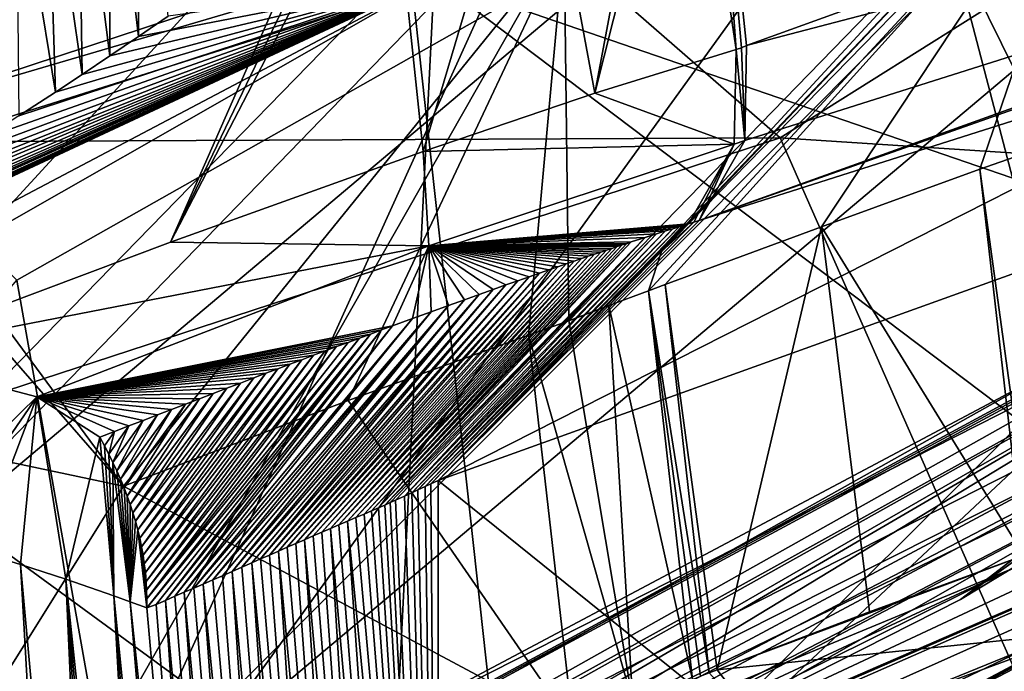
# Model space of a CAD drawing. Header units: metres. Extents: x -147 to 294, y -23 to 81.
# Tile 560 of 656: x 241.84 to 243.66, y 27.57 to 28.77. Entities that reach past the tile are written whole.
import ezdxf

# ---------------------------------------------------------------- set-up
doc = ezdxf.new("R2010")
doc.units = ezdxf.units.M
doc.layers.add('solid_AVA_153', color=7, linetype='CONTINUOUS')

msp = doc.modelspace()

# ---------------------------------------------------------------- linework, layer by layer
at = {"layer": 'solid_AVA_153'}
for points in [[(239.723022, 35.679329, 235.157227), (245.740753, 29.875259, 252.498108), (234.527771, 28.299406, 254.160568)], [(241.090836, 28.635542, 38.092659), (240.985245, 28.825167, 38), (246.003281, 33.129341, 38)], [(241.090836, 28.635542, 38.092659), (246.003281, 33.129341, 38), (246.170883, 32.999256, 38.087814)], [(241.066589, 28.463928, 38.190937), (243.513794, 30.746901, 49.227386), (245.762711, 33.059254, 49.227219)], [(241.066589, 28.463928, 38.190937), (245.762711, 33.059254, 49.227219), (246.154587, 32.747028, 38.190937)], [(243.878754, 30.472227, 38.313622), (241.090836, 28.635542, 38.092659), (246.170883, 32.999256, 38.087814)], [(241.066589, 28.463928, 38.190937), (246.154587, 32.747028, 38.190937), (241.096207, 28.410002, 38.055462)], [(241.096207, 28.410002, 38.055462), (246.154587, 32.747028, 38.190937), (246.202866, 32.708694, 38.055473)], [(241.096207, 28.410002, 38.055462), (246.202866, 32.708694, 38.055473), (241.163773, 28.289606, 38)], [(246.202866, 32.708694, 38.055473), (246.313507, 32.625748, 38), (241.163773, 28.289606, 38)], [(241.163773, 28.289606, 38), (246.313507, 32.625748, 38), (241.514343, 27.672237, 38)], [(246.313507, 32.625748, 38), (246.884964, 32.195591, 38), (241.514343, 27.672237, 38)], [(241.514343, 27.672237, 38), (246.884964, 32.195591, 38), (241.820587, 27.113968, 38.263832)], [(246.884964, 32.195591, 38), (247.382156, 31.798029, 38.263828), (241.820587, 27.113968, 38.263832)], [(241.820587, 27.113968, 38.263832), (247.382156, 31.798029, 38.263828), (244.134964, 28.288975, 38.896854)], [(243.243927, 28.550442, 259.741547), (246.943237, 30.874088, 254.425568), (240.609634, 30.84462, 253.27153)], [(243.243927, 28.550442, 259.741547), (247.903168, 28.247614, 261.222565), (246.943237, 30.874088, 254.425568)], [(238.809036, 28.530445, 258.908173), (243.243927, 28.550442, 259.741547), (240.609634, 30.84462, 253.27153)], [(241.066589, 28.463928, 38.190937), (240.824081, 28.902506, 49.227238), (243.513794, 30.746901, 49.227386)], [(240.86232, 29.046762, 50.5), (241.066345, 28.527199, 38.313622), (243.878754, 30.472227, 38.313622)], [(243.878754, 30.472227, 38.313622), (241.066345, 28.527199, 38.313622), (241.090836, 28.635542, 38.092659)], [(244.314728, 27.380024, 160.28949), (243.224991, 29.589512, 161.480835), (244.339035, 30.238003, 160.76329)], [(243.761932, 28.131912, 133.447708), (243.47821, 29.21666, 133.581375), (244.959488, 30.176748, 135.13205)], [(245.740753, 29.875259, 252.498108), (235.382919, 20.174784, 271.545105), (234.527771, 28.299406, 254.160568)], [(245.740753, 29.875259, 252.498108), (248.68512, 21.944908, 269.990875), (235.382919, 20.174784, 271.545105)], [(242.846268, 28.911953, 139.305237), (241.403122, 29.891485, 137.96199), (241.524963, 28.494741, 137.641983)], [(242.606918, 28.842827, 132.739166), (244.218964, 28.288723, 133.569763), (243.728287, 29.762606, 133.692108)], [(241.375519, 26.342194, 161.674866), (241.659241, 29.15687, 162.190811), (243.224991, 29.589512, 161.480835)], [(244.314728, 27.380024, 160.28949), (241.375519, 26.342194, 161.674866), (243.224991, 29.589512, 161.480835)], [(246.169312, 29.556808, 131.1409), (243.576202, 27.700171, 131.179474), (244.756363, 28.606318, 84.983986)], [(244.239716, 28.101093, 133.326263), (243.576202, 27.700171, 131.179474), (246.169312, 29.556808, 131.1409)], [(246.343796, 29.547344, 150.399857), (243.094955, 28.398342, 141.783401), (243.179047, 28.545807, 141.736908)], [(246.343796, 29.547344, 150.399857), (246.266205, 29.407164, 150.457748), (243.094955, 28.398342, 141.783401)], [(246.343796, 29.547344, 150.399857), (243.179047, 28.545807, 141.736908), (243.182205, 28.720739, 141.714142)], [(244.754761, 29.288797, 146.052917), (246.343796, 29.547344, 150.399857), (243.182205, 28.720739, 141.714142)], [(242.450394, 29.107384, 140.33783), (241.573914, 28.15258, 138.765121), (240.072861, 29.511663, 138.012375)], [(239.501175, 25.814024, 133.714294), (246.282028, 29.481949, 136.97963), (244.38446, 28.191442, 136.731354)], [(246.233002, 29.448666, 136.885101), (246.282028, 29.481949, 136.97963), (239.501175, 25.814024, 133.714294)], [(246.183029, 29.414576, 136.790741), (246.233002, 29.448666, 136.885101), (239.501175, 25.814024, 133.714294)], [(245.04689, 28.634991, 135.056915), (246.183029, 29.414576, 136.790741), (239.501175, 25.814024, 133.714294)], [(244.681656, 28.968378, 146.161362), (243.094955, 28.398342, 141.783401), (246.266205, 29.407164, 150.457748)], [(243.989136, 29.402195, 162.190826), (242.883713, 29.206223, 162.791946), (245.600052, 28.522102, 160.800064)], [(243.073456, 29.309822, 141.751083), (243.118347, 29.327097, 141.884827), (243.163147, 28.713287, 141.65654)], [(243.118347, 29.327097, 141.884827), (243.172714, 28.716228, 141.68483), (243.163147, 28.713287, 141.65654)], [(243.118347, 29.327097, 141.884827), (243.182205, 28.720739, 141.714142), (243.172714, 28.716228, 141.68483)], [(244.754761, 29.288797, 146.052917), (243.182205, 28.720739, 141.714142), (243.118347, 29.327097, 141.884827)], [(243.073456, 29.309822, 141.751083), (243.163147, 28.713287, 141.65654), (242.902405, 28.633051, 140.975296)], [(243.026581, 29.29213, 141.618073), (243.073456, 29.309822, 141.751083), (242.902405, 28.633051, 140.975296)], [(242.560715, 28.879351, 146.657623), (244.373734, 27.508957, 150.543747), (244.185745, 29.294222, 151.04631)], [(242.793579, 29.221939, 141.040588), (243.026581, 29.29213, 141.618073), (242.902405, 28.633051, 140.975296)], [(242.065033, 29.240156, 133.304764), (242.008133, 29.198666, 133.266281), (242.062546, 28.737427, 133.154388)], [(242.065033, 29.240156, 133.304764), (242.062546, 28.737427, 133.154388), (242.117142, 28.774891, 133.190765)], [(242.793579, 29.221939, 141.040588), (242.586914, 28.525587, 140.304276), (242.523026, 29.132311, 140.475067)], [(242.793579, 29.221939, 141.040588), (242.902405, 28.633051, 140.975296), (242.586914, 28.525587, 140.304276)], [(243.47821, 29.21666, 133.581375), (241.551041, 28.581608, 134.687408), (241.502396, 28.918427, 136.509827)], [(243.47821, 29.21666, 133.581375), (241.838348, 28.288525, 132.444534), (241.551041, 28.581608, 134.687408)], [(242.883713, 29.206223, 162.791946), (241.563477, 29.097998, 163.317566), (241.696701, 27.989141, 163.069885)], [(242.883713, 29.206223, 162.791946), (241.696701, 27.989141, 163.069885), (241.829926, 26.880371, 162.82222)], [(242.883713, 29.206223, 162.791946), (241.829926, 26.880371, 162.82222), (245.600052, 28.522102, 160.800064)], [(242.029282, 27.210983, 132.22702), (241.838348, 28.288525, 132.444534), (243.47821, 29.21666, 133.581375)], [(242.029282, 27.210983, 132.22702), (243.47821, 29.21666, 133.581375), (243.761932, 28.131912, 133.447708)], [(242.008133, 29.198666, 133.266281), (241.951202, 29.157698, 133.2285), (242.009811, 28.701677, 133.119888)], [(242.008133, 29.198666, 133.266281), (242.009811, 28.701677, 133.119888), (242.062546, 28.737427, 133.154388)], [(242.846268, 28.911953, 139.305237), (242.854797, 28.213902, 141.589569), (243.78363, 29.168812, 141.169861)], [(242.854797, 28.213902, 141.589569), (242.928604, 28.242054, 141.795731), (243.78363, 29.168812, 141.169861)], [(242.928604, 28.242054, 141.795731), (243.815475, 29.175789, 141.253113), (243.78363, 29.168812, 141.169861)], [(242.928604, 28.242054, 141.795731), (243.025223, 28.341021, 141.747406), (243.815475, 29.175789, 141.253113)], [(243.001389, 28.268894, 141.998535), (243.031937, 28.280272, 142.083725), (243.84729, 29.183033, 141.336365)], [(243.001389, 28.268894, 141.998535), (243.84729, 29.183033, 141.336365), (243.025223, 28.341021, 141.747406)], [(243.025223, 28.341021, 141.747406), (243.84729, 29.183033, 141.336365), (243.815475, 29.175789, 141.253113)], [(243.84729, 29.183033, 141.336365), (243.031937, 28.280272, 142.083725), (243.320068, 28.386547, 142.886673)], [(243.84729, 29.183033, 141.336365), (243.320068, 28.386547, 142.886673), (243.611801, 28.493042, 143.699188)], [(243.84729, 29.183033, 141.336365), (243.611801, 28.493042, 143.699188), (244.380493, 28.761539, 145.83403)], [(242.382034, 29.166763, 142.166367), (240.967194, 28.410078, 142.319626), (242.560715, 28.879351, 146.657623)], [(242.382034, 29.166763, 142.166367), (241.77478, 28.924231, 140.735733), (240.967194, 28.410078, 142.319626)], [(241.951202, 29.157698, 133.2285), (241.894287, 29.117287, 133.191452), (241.958878, 28.667549, 133.087143)], [(241.951202, 29.157698, 133.2285), (241.958878, 28.667549, 133.087143), (242.009811, 28.701677, 133.119888)], [(242.523026, 29.132311, 140.475067), (242.586914, 28.525587, 140.304276), (242.121353, 28.358355, 139.508743)], [(242.487015, 29.119982, 140.406296), (242.523026, 29.132311, 140.475067), (242.121353, 28.358355, 139.508743)], [(241.894287, 29.117287, 133.191452), (241.837402, 29.077461, 133.155106), (241.909698, 28.634968, 133.056061)], [(241.894287, 29.117287, 133.191452), (241.909698, 28.634968, 133.056061), (241.958878, 28.667549, 133.087143)], [(242.487015, 29.119982, 140.406296), (242.121353, 28.358355, 139.508743), (242.450394, 29.107384, 140.33783)], [(242.450394, 29.107384, 140.33783), (242.121353, 28.358355, 139.508743), (241.573914, 28.15258, 138.765121)], [(241.837402, 29.077461, 133.155106), (241.842377, 28.590965, 133.014343), (241.909698, 28.634968, 133.056061)], [(244.681656, 28.968378, 146.161362), (244.237122, 28.503397, 146.426437), (242.61409, 27.919895, 141.953018)], [(244.681656, 28.968378, 146.161362), (242.61409, 27.919895, 141.953018), (243.094955, 28.398342, 141.783401)], [(242.846268, 28.911953, 139.305237), (241.524963, 28.494741, 137.641983), (242.034729, 27.908882, 139.803177)], [(242.846268, 28.911953, 139.305237), (242.034729, 27.908882, 139.803177), (242.448761, 28.066975, 140.582794)], [(242.846268, 28.911953, 139.305237), (242.448761, 28.066975, 140.582794), (242.780518, 28.187414, 141.383072)], [(242.846268, 28.911953, 139.305237), (242.780518, 28.187414, 141.383072), (242.854797, 28.213902, 141.589569)], [(242.560715, 28.879351, 146.657623), (240.967194, 28.410078, 142.319626), (242.756226, 27.101425, 146.178375)], [(242.560715, 28.879351, 146.657623), (242.756226, 27.101425, 146.178375), (244.373734, 27.508957, 150.543747)], [(242.606918, 28.842827, 132.739166), (240.322189, 27.538452, 131.585953), (242.528076, 27.263088, 132.22934)], [(242.606918, 28.842827, 132.739166), (240.606186, 27.78714, 132.055222), (240.322189, 27.538452, 131.585953)], [(242.606918, 28.842827, 132.739166), (240.885788, 28.039009, 132.51799), (240.606186, 27.78714, 132.055222)], [(242.606918, 28.842827, 132.739166), (240.947678, 28.070597, 132.544891), (240.885788, 28.039009, 132.51799)], [(242.606918, 28.842827, 132.739166), (241.022064, 28.10931, 132.578156), (240.947678, 28.070597, 132.544891)], [(242.606918, 28.842827, 132.739166), (241.079834, 28.139946, 132.604706), (241.022064, 28.10931, 132.578156)], [(242.606918, 28.842827, 132.739166), (241.145187, 28.1752, 132.635468), (241.079834, 28.139946, 132.604706)], [(242.606918, 28.842827, 132.739166), (241.219009, 28.215797, 132.671173), (241.145187, 28.1752, 132.635468)], [(242.606918, 28.842827, 132.739166), (241.267838, 28.243088, 132.695358), (241.219009, 28.215797, 132.671173)], [(242.606918, 28.842827, 132.739166), (241.320343, 28.272839, 132.721863), (241.267838, 28.243088, 132.695358)], [(242.606918, 28.842827, 132.739166), (241.376831, 28.305296, 132.750946), (241.320343, 28.272839, 132.721863)], [(242.606918, 28.842827, 132.739166), (241.437561, 28.340725, 132.782913), (241.376831, 28.305296, 132.750946)], [(242.606918, 28.842827, 132.739166), (241.502853, 28.379427, 132.818054), (241.437561, 28.340725, 132.782913)], [(242.606918, 28.842827, 132.739166), (241.552444, 28.409252, 132.845291), (241.502853, 28.379427, 132.818054)], [(242.606918, 28.842827, 132.739166), (241.604675, 28.441059, 132.874512), (241.552444, 28.409252, 132.845291)], [(242.606918, 28.842827, 132.739166), (241.659653, 28.474974, 132.905838), (241.604675, 28.441059, 132.874512)], [(242.606918, 28.842827, 132.739166), (241.717484, 28.511135, 132.939438), (241.659653, 28.474974, 132.905838)], [(242.606918, 28.842827, 132.739166), (241.778336, 28.549742, 132.97554), (241.717484, 28.511135, 132.939438)], [(242.606918, 28.842827, 132.739166), (241.842377, 28.590965, 133.014343), (241.778336, 28.549742, 132.97554)], [(242.606918, 28.842827, 132.739166), (241.909698, 28.634968, 133.056061), (241.842377, 28.590965, 133.014343)], [(242.606918, 28.842827, 132.739166), (241.958878, 28.667549, 133.087143), (241.909698, 28.634968, 133.056061)], [(242.606918, 28.842827, 132.739166), (242.009811, 28.701677, 133.119888), (241.958878, 28.667549, 133.087143)], [(242.606918, 28.842827, 132.739166), (242.062546, 28.737427, 133.154388), (242.009811, 28.701677, 133.119888)], [(242.606918, 28.842827, 132.739166), (242.117142, 28.774891, 133.190765), (242.062546, 28.737427, 133.154388)], [(242.606918, 28.842827, 132.739166), (242.528076, 27.263088, 132.22934), (244.218964, 28.288723, 133.569763)], [(244.380493, 28.761539, 145.83403), (243.611801, 28.493042, 143.699188), (243.708176, 27.787189, 143.570511)], [(243.11882, 27.45723, 157.286667), (245.426208, 28.537682, 158.237946), (244.405716, 28.743534, 155.106979)], [(244.406998, 26.997082, 155.146484), (243.11882, 27.45723, 157.286667), (244.405716, 28.743534, 155.106979)], [(243.179047, 28.545807, 141.736908), (243.163147, 28.713287, 141.65654), (243.172714, 28.716228, 141.68483)], [(243.179047, 28.545807, 141.736908), (243.172714, 28.716228, 141.68483), (243.182205, 28.720739, 141.714142)], [(243.15918, 28.539249, 141.677505), (242.902405, 28.633051, 140.975296), (243.163147, 28.713287, 141.65654)], [(243.179047, 28.545807, 141.736908), (243.15918, 28.539249, 141.677505), (243.163147, 28.713287, 141.65654)], [(243.673233, 27.757956, 133.626556), (245.04689, 28.634991, 135.056915), (239.501175, 25.814024, 133.714294)], [(243.15918, 28.539249, 141.677505), (242.586914, 28.525587, 140.304276), (242.902405, 28.633051, 140.975296)], [(244.756363, 28.606318, 84.983986), (239.943787, 25.933922, 38.900143), (244.134964, 28.288975, 38.896854)], [(244.756363, 28.606318, 84.983986), (240.093582, 25.998573, 84.981461), (239.943787, 25.933922, 38.900143)], [(240.583725, 26.199551, 131.155853), (240.093582, 25.998573, 84.981461), (244.756363, 28.606318, 84.983986)], [(240.744507, 26.265432, 131.207809), (240.583725, 26.199551, 131.155853), (244.756363, 28.606318, 84.983986)], [(243.576202, 27.700171, 131.179474), (240.744507, 26.265432, 131.207809), (244.756363, 28.606318, 84.983986)], [(240.875412, 25.949612, 165.818237), (244.839966, 26.966801, 165.764587), (248.922028, 28.621859, 164.554367)], [(245.600052, 28.522102, 160.800064), (240.875412, 25.949612, 165.818237), (248.922028, 28.621859, 164.554367)], [(239.261139, 27.247837, 262.166199), (243.243927, 28.550442, 259.741547), (238.809036, 28.530445, 258.908173)], [(239.261139, 27.247837, 262.166199), (243.884521, 27.096996, 263.346741), (243.243927, 28.550442, 259.741547)], [(243.15918, 28.539249, 141.677505), (242.596863, 28.352022, 140.333237), (242.586914, 28.525587, 140.304276)], [(243.15918, 28.539249, 141.677505), (243.075104, 28.392101, 141.722473), (242.596863, 28.352022, 140.333237)], [(243.085022, 28.39525, 141.752731), (243.075104, 28.392101, 141.722473), (243.15918, 28.539249, 141.677505)], [(243.094955, 28.398342, 141.783401), (243.085022, 28.39525, 141.752731), (243.15918, 28.539249, 141.677505)], [(243.179047, 28.545807, 141.736908), (243.094955, 28.398342, 141.783401), (243.15918, 28.539249, 141.677505)], [(243.11882, 27.45723, 157.286667), (243.34201, 27.222792, 160.133179), (245.426208, 28.537682, 158.237946)], [(243.884521, 27.096996, 263.346741), (247.903168, 28.247614, 261.222565), (243.243927, 28.550442, 259.741547)], [(243.34201, 27.222792, 160.133179), (243.709991, 27.18206, 159.850296), (245.426208, 28.537682, 158.237946)], [(245.600052, 28.522102, 160.800064), (241.122467, 26.199125, 165.022598), (240.875412, 25.949612, 165.818237)], [(245.600052, 28.522102, 160.800064), (241.222702, 26.260178, 164.865219), (241.122467, 26.199125, 165.022598)], [(245.600052, 28.522102, 160.800064), (241.426651, 26.522165, 163.95726), (241.222702, 26.260178, 164.865219)], [(245.600052, 28.522102, 160.800064), (241.636246, 26.784935, 163.02594), (241.426651, 26.522165, 163.95726)], [(245.600052, 28.522102, 160.800064), (241.704514, 26.830952, 162.897308), (241.636246, 26.784935, 163.02594)], [(245.600052, 28.522102, 160.800064), (241.829926, 26.880371, 162.82222), (241.704514, 26.830952, 162.897308)], [(242.121353, 28.358355, 139.508743), (242.586914, 28.525587, 140.304276), (242.596863, 28.352022, 140.333237)], [(244.237122, 28.503397, 146.426437), (244.212921, 26.630877, 145.425018), (242.61409, 27.919895, 141.953018)], [(241.786682, 28.2456, 138.514267), (242.034729, 27.908882, 139.803177), (241.524963, 28.494741, 137.641983)], [(243.320068, 28.386547, 142.886673), (243.69278, 27.781324, 143.527496), (243.611801, 28.493042, 143.699188)], [(243.69278, 27.781324, 143.527496), (243.708176, 27.787189, 143.570511), (243.611801, 28.493042, 143.699188)], [(240.967194, 28.410078, 142.319626), (241.151932, 26.65572, 141.82576), (242.756226, 27.101425, 146.178375)], [(243.067261, 28.389721, 141.698685), (242.596863, 28.352022, 140.333237), (243.075104, 28.392101, 141.722473)], [(243.057678, 28.38678, 141.669724), (242.596863, 28.352022, 140.333237), (243.067261, 28.389721, 141.698685)], [(243.067261, 28.389721, 141.698685), (242.61409, 27.919895, 141.953018), (242.600632, 27.913486, 141.915115)], [(243.057678, 28.38678, 141.669724), (243.067261, 28.389721, 141.698685), (242.600632, 27.913486, 141.915115)], [(243.094955, 28.398342, 141.783401), (242.61409, 27.919895, 141.953018), (243.085022, 28.39525, 141.752731)], [(243.085022, 28.39525, 141.752731), (242.61409, 27.919895, 141.953018), (243.025223, 28.341019, 141.747406)], [(243.067261, 28.389721, 141.698685), (243.025223, 28.341019, 141.747406), (242.61409, 27.919895, 141.953018)], [(243.085022, 28.39525, 141.752731), (243.025223, 28.341019, 141.747406), (243.075104, 28.392101, 141.722473)], [(243.067261, 28.389721, 141.698685), (243.075104, 28.392101, 141.722473), (243.025223, 28.341019, 141.747406)], [(243.016006, 28.373753, 141.547546), (242.565628, 27.897079, 141.816742), (242.552017, 27.890795, 141.778534)], [(242.995087, 28.367067, 141.488113), (243.016006, 28.373753, 141.547546), (242.552017, 27.890795, 141.778534)], [(243.032883, 28.379082, 141.596451), (242.576935, 27.902349, 141.848511), (242.565628, 27.897079, 141.816742)], [(243.016006, 28.373753, 141.547546), (243.032883, 28.379082, 141.596451), (242.565628, 27.897079, 141.816742)], [(243.046432, 28.383308, 141.636292), (242.590424, 27.908661, 141.886398), (242.576935, 27.902349, 141.848511)], [(243.032883, 28.379082, 141.596451), (243.046432, 28.383308, 141.636292), (242.576935, 27.902349, 141.848511)], [(243.057678, 28.38678, 141.669724), (242.600632, 27.913486, 141.915115), (242.590424, 27.908661, 141.886398)], [(243.046432, 28.383308, 141.636292), (243.057678, 28.38678, 141.669724), (242.590424, 27.908661, 141.886398)], [(243.046432, 28.383308, 141.636292), (242.596863, 28.352022, 140.333237), (243.057678, 28.38678, 141.669724)], [(243.032883, 28.379082, 141.596451), (242.596863, 28.352022, 140.333237), (243.046432, 28.383308, 141.636292)], [(243.016006, 28.373753, 141.547546), (242.596863, 28.352022, 140.333237), (243.032883, 28.379082, 141.596451)], [(242.995087, 28.367067, 141.488113), (242.596863, 28.352022, 140.333237), (243.016006, 28.373753, 141.547546)], [(243.320068, 28.386547, 142.886673), (243.031937, 28.280272, 142.083725), (243.127869, 27.571207, 141.952194)], [(243.320068, 28.386547, 142.886673), (243.127869, 27.571207, 141.952194), (243.408371, 27.677874, 142.735611)], [(243.320068, 28.386547, 142.886673), (243.408371, 27.677874, 142.735611), (243.69278, 27.781324, 143.527496)], [(242.121353, 28.358355, 139.508743), (242.596863, 28.352022, 140.333237), (241.573914, 28.15258, 138.765121)], [(242.596863, 28.352022, 140.333237), (241.875259, 28.073923, 139.157242), (241.573914, 28.15258, 138.765121)], [(242.596863, 28.352022, 140.333237), (242.53038, 28.204275, 140.396317), (241.875259, 28.073923, 139.157242)], [(242.952957, 28.353342, 141.371948), (242.504333, 27.869282, 141.644897), (242.491776, 27.863749, 141.609756)], [(242.943817, 28.350325, 141.347351), (242.952957, 28.353342, 141.371948), (242.491776, 27.863749, 141.609756)], [(242.969879, 28.358894, 141.418076), (242.515762, 27.874363, 141.676865), (242.504333, 27.869282, 141.644897)], [(242.961639, 28.356195, 141.395508), (242.969879, 28.358894, 141.418076), (242.504333, 27.869282, 141.644897)], [(242.952957, 28.353342, 141.371948), (242.961639, 28.356195, 141.395508), (242.504333, 27.869282, 141.644897)], [(242.995087, 28.367067, 141.488113), (242.526138, 27.879025, 141.705963), (242.515762, 27.874363, 141.676865)], [(242.969879, 28.358894, 141.418076), (242.995087, 28.367067, 141.488113), (242.515762, 27.874363, 141.676865)], [(242.995087, 28.367067, 141.488113), (242.535599, 27.883297, 141.732452), (242.526138, 27.879025, 141.705963)], [(242.567139, 28.217731, 140.470657), (242.53038, 28.204275, 140.396317), (242.596863, 28.352022, 140.333237)], [(242.995087, 28.367067, 141.488113), (242.552017, 27.890795, 141.778534), (242.535599, 27.883297, 141.732452)], [(242.567139, 28.217731, 140.470657), (242.596863, 28.352022, 140.333237), (242.601318, 28.230196, 140.54126)], [(242.969879, 28.358894, 141.418076), (242.596863, 28.352022, 140.333237), (242.995087, 28.367067, 141.488113)], [(242.961639, 28.356195, 141.395508), (242.596863, 28.352022, 140.333237), (242.969879, 28.358894, 141.418076)], [(242.952957, 28.353342, 141.371948), (242.596863, 28.352022, 140.333237), (242.961639, 28.356195, 141.395508)], [(242.943817, 28.350325, 141.347351), (242.596863, 28.352022, 140.333237), (242.952957, 28.353342, 141.371948)], [(242.934219, 28.347137, 141.321701), (242.596863, 28.352022, 140.333237), (242.943817, 28.350325, 141.347351)], [(242.924118, 28.343771, 141.294983), (242.596863, 28.352022, 140.333237), (242.934219, 28.347137, 141.321701)], [(242.913513, 28.340218, 141.267151), (242.596863, 28.352022, 140.333237), (242.924118, 28.343771, 141.294983)], [(242.902328, 28.336451, 141.238068), (242.596863, 28.352022, 140.333237), (242.913513, 28.340218, 141.267151)], [(242.890472, 28.332441, 141.207565), (242.596863, 28.352022, 140.333237), (242.902328, 28.336451, 141.238068)], [(242.877884, 28.328159, 141.175476), (242.596863, 28.352022, 140.333237), (242.890472, 28.332441, 141.207565)], [(242.864456, 28.323574, 141.141632), (242.596863, 28.352022, 140.333237), (242.877884, 28.328159, 141.175476)], [(242.850113, 28.318645, 141.10585), (242.596863, 28.352022, 140.333237), (242.864456, 28.323574, 141.141632)], [(242.834747, 28.313341, 141.067993), (242.596863, 28.352022, 140.333237), (242.850113, 28.318645, 141.10585)], [(242.818268, 28.307627, 141.027893), (242.596863, 28.352022, 140.333237), (242.834747, 28.313341, 141.067993)], [(242.800583, 28.301456, 140.985397), (242.596863, 28.352022, 140.333237), (242.818268, 28.307627, 141.027893)], [(242.78157, 28.29479, 140.940323), (242.596863, 28.352022, 140.333237), (242.800583, 28.301456, 140.985397)], [(242.761108, 28.287582, 140.892548), (242.596863, 28.352022, 140.333237), (242.78157, 28.29479, 140.940323)], [(242.73912, 28.279787, 140.841919), (242.596863, 28.352022, 140.333237), (242.761108, 28.287582, 140.892548)], [(242.715454, 28.27136, 140.788315), (242.596863, 28.352022, 140.333237), (242.73912, 28.279787, 140.841919)], [(242.689987, 28.262245, 140.731583), (242.596863, 28.352022, 140.333237), (242.715454, 28.27136, 140.788315)], [(242.662582, 28.252386, 140.671585), (242.596863, 28.352022, 140.333237), (242.689987, 28.262245, 140.731583)], [(242.633072, 28.241726, 140.6082), (242.596863, 28.352022, 140.333237), (242.662582, 28.252386, 140.671585)], [(242.601318, 28.230196, 140.54126), (242.596863, 28.352022, 140.333237), (242.633072, 28.241726, 140.6082)], [(242.902328, 28.336451, 141.238068), (242.462708, 27.851181, 141.52858), (242.44725, 27.844551, 141.485764)], [(242.890472, 28.332441, 141.207565), (242.902328, 28.336451, 141.238068), (242.44725, 27.844551, 141.485764)], [(242.924118, 28.343771, 141.294983), (242.477936, 27.857727, 141.571106), (242.462708, 27.851181, 141.52858)], [(242.913513, 28.340218, 141.267151), (242.924118, 28.343771, 141.294983), (242.462708, 27.851181, 141.52858)], [(242.902328, 28.336451, 141.238068), (242.913513, 28.340218, 141.267151), (242.462708, 27.851181, 141.52858)], [(242.934219, 28.347137, 141.321701), (242.491776, 27.863749, 141.609756), (242.477936, 27.857727, 141.571106)], [(242.924118, 28.343771, 141.294983), (242.934219, 28.347137, 141.321701), (242.477936, 27.857727, 141.571106)], [(242.934219, 28.347137, 141.321701), (242.943817, 28.350325, 141.347351), (242.491776, 27.863749, 141.609756)], [(242.928604, 28.242054, 141.795731), (243.001389, 28.268894, 141.998535), (243.025223, 28.341021, 141.747406)], [(242.850113, 28.318645, 141.10585), (242.416, 27.831106, 141.401215), (242.400238, 27.824297, 141.359497)], [(242.834747, 28.313341, 141.067993), (242.850113, 28.318645, 141.10585), (242.400238, 27.824297, 141.359497)], [(242.864456, 28.323574, 141.141632), (242.431671, 27.837858, 141.443314), (242.416, 27.831106, 141.401215)], [(242.850113, 28.318645, 141.10585), (242.864456, 28.323574, 141.141632), (242.416, 27.831106, 141.401215)], [(242.890472, 28.332441, 141.207565), (242.44725, 27.844551, 141.485764), (242.431671, 27.837858, 141.443314)], [(242.877884, 28.328159, 141.175476), (242.890472, 28.332441, 141.207565), (242.431671, 27.837858, 141.443314)], [(242.864456, 28.323574, 141.141632), (242.877884, 28.328159, 141.175476), (242.431671, 27.837858, 141.443314)], [(242.800583, 28.301456, 140.985397), (242.368439, 27.81052, 141.277145), (242.352417, 27.803558, 141.236511)], [(242.78157, 28.29479, 140.940323), (242.800583, 28.301456, 140.985397), (242.352417, 27.803558, 141.236511)], [(242.818268, 28.307627, 141.027893), (242.384384, 27.817434, 141.31813), (242.368439, 27.81052, 141.277145)], [(242.800583, 28.301456, 140.985397), (242.818268, 28.307627, 141.027893), (242.368439, 27.81052, 141.277145)], [(242.834747, 28.313341, 141.067993), (242.400238, 27.824297, 141.359497), (242.384384, 27.817434, 141.31813)], [(242.818268, 28.307627, 141.027893), (242.834747, 28.313341, 141.067993), (242.384384, 27.817434, 141.31813)], [(241.820587, 27.113968, 38.263832), (244.134964, 28.288975, 38.896854), (239.943787, 25.933922, 38.900143)], [(242.029282, 27.210983, 132.22702), (240.279312, 26.451944, 131.499786), (241.838348, 28.288525, 132.444534)], [(242.73912, 28.279787, 140.841919), (242.320114, 27.789476, 141.156265), (242.303787, 27.78233, 141.116516)], [(242.715454, 28.27136, 140.788315), (242.73912, 28.279787, 140.841919), (242.303787, 27.78233, 141.116516)], [(242.761108, 28.287582, 140.892548), (242.336319, 27.796551, 141.196259), (242.320114, 27.789476, 141.156265)], [(242.73912, 28.279787, 140.841919), (242.761108, 28.287582, 140.892548), (242.320114, 27.789476, 141.156265)], [(242.78157, 28.29479, 140.940323), (242.352417, 27.803558, 141.236511), (242.336319, 27.796551, 141.196259)], [(242.761108, 28.287582, 140.892548), (242.78157, 28.29479, 140.940323), (242.336319, 27.796551, 141.196259)], [(244.218964, 28.288723, 133.569763), (242.528076, 27.263088, 132.22934), (244.316925, 28.194176, 133.539017)], [(243.001389, 28.268894, 141.998535), (243.113281, 27.565241, 141.911209), (243.031937, 28.280272, 142.083725)], [(243.031937, 28.280272, 142.083725), (243.113281, 27.565241, 141.911209), (243.127869, 27.571207, 141.952194)], [(242.689987, 28.262245, 140.731583), (242.27092, 27.767902, 141.03804), (242.252945, 27.760014, 140.995972)], [(242.662582, 28.252386, 140.671585), (242.689987, 28.262245, 140.731583), (242.252945, 27.760014, 140.995972)], [(242.689987, 28.262245, 140.731583), (242.287384, 27.775129, 141.077087), (242.27092, 27.767902, 141.03804)], [(242.715454, 28.27136, 140.788315), (242.303787, 27.78233, 141.116516), (242.287384, 27.775129, 141.077087)], [(242.689987, 28.262245, 140.731583), (242.715454, 28.27136, 140.788315), (242.287384, 27.775129, 141.077087)], [(242.928604, 28.242054, 141.795731), (243.082779, 27.553402, 141.825897), (243.001389, 28.268894, 141.998535)], [(243.097488, 27.559093, 141.867035), (243.113281, 27.565241, 141.911209), (243.001389, 28.268894, 141.998535)], [(243.001389, 28.268894, 141.998535), (243.082779, 27.553402, 141.825897), (243.097488, 27.559093, 141.867035)], [(240.906738, 28.148243, 138.530975), (242.034729, 27.908882, 139.803177), (241.786682, 28.2456, 138.514267)], [(242.662582, 28.252386, 140.671585), (242.252945, 27.760014, 140.995972), (242.235016, 27.75215, 140.954559)], [(242.633072, 28.241726, 140.6082), (242.662582, 28.252386, 140.671585), (242.235016, 27.75215, 140.954559)], [(242.601318, 28.230196, 140.54126), (242.181778, 27.728968, 140.834946), (242.164215, 27.721361, 140.796494)], [(242.567139, 28.217731, 140.470657), (242.601318, 28.230196, 140.54126), (242.164215, 27.721361, 140.796494)], [(242.601318, 28.230196, 140.54126), (242.199417, 27.736626, 140.874069), (242.181778, 27.728968, 140.834946)], [(242.633072, 28.241726, 140.6082), (242.217148, 27.744343, 140.913895), (242.199417, 27.736626, 140.874069)], [(242.601318, 28.230196, 140.54126), (242.633072, 28.241726, 140.6082), (242.199417, 27.736626, 140.874069)], [(242.633072, 28.241726, 140.6082), (242.235016, 27.75215, 140.954559), (242.217148, 27.744343, 140.913895)], [(242.854797, 28.213902, 141.589569), (242.972931, 27.510538, 141.518539), (242.928604, 28.242054, 141.795731)], [(242.928604, 28.242054, 141.795731), (242.972931, 27.510538, 141.518539), (243.082779, 27.553402, 141.825897)], [(242.567139, 28.217731, 140.470657), (242.146744, 27.713812, 140.758698), (242.53038, 28.204275, 140.396317)], [(242.567139, 28.217731, 140.470657), (242.164215, 27.721361, 140.796494), (242.146744, 27.713812, 140.758698)], [(242.780518, 28.187414, 141.383072), (242.972931, 27.510538, 141.518539), (242.854797, 28.213902, 141.589569)], [(239.501175, 25.814024, 133.714294), (244.38446, 28.191442, 136.731354), (242.52063, 27.131119, 136.534668)], [(244.316925, 28.194176, 133.539017), (240.720306, 26.272711, 131.269836), (244.239716, 28.101093, 133.326263)], [(242.528076, 27.263088, 132.22934), (240.720306, 26.272711, 131.269836), (244.316925, 28.194176, 133.539017)], [(242.53038, 28.204275, 140.396317), (242.510178, 28.196842, 140.356171), (241.875259, 28.073923, 139.157242)], [(242.510178, 28.196842, 140.356171), (242.489761, 28.189308, 140.316132), (241.875259, 28.073923, 139.157242)], [(242.489761, 28.189308, 140.316132), (242.469147, 28.181671, 140.276215), (241.875259, 28.073923, 139.157242)], [(242.489761, 28.189308, 140.316132), (242.078018, 27.685131, 140.614212), (242.469147, 28.181671, 140.276215)], [(242.094925, 27.691544, 140.649277), (242.078018, 27.685131, 140.614212), (242.489761, 28.189308, 140.316132)], [(242.112091, 27.698898, 140.685089), (242.094925, 27.691544, 140.649277), (242.489761, 28.189308, 140.316132)], [(242.112091, 27.698898, 140.685089), (242.489761, 28.189308, 140.316132), (242.510178, 28.196842, 140.356171)], [(242.129364, 27.706322, 140.721558), (242.112091, 27.698898, 140.685089), (242.510178, 28.196842, 140.356171)], [(242.129364, 27.706322, 140.721558), (242.510178, 28.196842, 140.356171), (242.53038, 28.204275, 140.396317)], [(242.146744, 27.713812, 140.758698), (242.129364, 27.706322, 140.721558), (242.53038, 28.204275, 140.396317)], [(244.311859, 27.931705, 141.888519), (242.52063, 27.131119, 136.534668), (244.38446, 28.191442, 136.731354)], [(242.469147, 28.181671, 140.276215), (242.448349, 28.173933, 140.236404), (241.875259, 28.073923, 139.157242)], [(242.448349, 28.173933, 140.236404), (242.427338, 28.166096, 140.196716), (241.875259, 28.073923, 139.157242)], [(242.469147, 28.181671, 140.276215), (242.078018, 27.685131, 140.614212), (242.077988, 27.701471, 140.556152)], [(242.469147, 28.181671, 140.276215), (242.077988, 27.701471, 140.556152), (242.448349, 28.173933, 140.236404)], [(242.448349, 28.173933, 140.236404), (242.077988, 27.701471, 140.556152), (242.427338, 28.166096, 140.196716)], [(242.448761, 28.066975, 140.582794), (242.862518, 27.466726, 141.209167), (242.780518, 28.187414, 141.383072)], [(242.780518, 28.187414, 141.383072), (242.862518, 27.466726, 141.209167), (242.972931, 27.510538, 141.518539)], [(241.625793, 27.82951, 139.932175), (241.573914, 28.15258, 138.765121), (241.875259, 28.073923, 139.157242)], [(242.427338, 28.166096, 140.196716), (242.406128, 28.158159, 140.157135), (241.875259, 28.073923, 139.157242)], [(242.406128, 28.158159, 140.157135), (242.38472, 28.150124, 140.117676), (241.875259, 28.073923, 139.157242)], [(242.406128, 28.158159, 140.157135), (242.077499, 27.717724, 140.49823), (242.076538, 27.733894, 140.440445)], [(242.406128, 28.158159, 140.157135), (242.076538, 27.733894, 140.440445), (242.38472, 28.150124, 140.117676)], [(242.427338, 28.166096, 140.196716), (242.077988, 27.701471, 140.556152), (242.077499, 27.717724, 140.49823)], [(242.427338, 28.166096, 140.196716), (242.077499, 27.717724, 140.49823), (242.406128, 28.158159, 140.157135)], [(240.906738, 28.148243, 138.530975), (241.320572, 26.766851, 138.456589), (242.034729, 27.908882, 139.803177)], [(242.38472, 28.150124, 140.117676), (242.363129, 28.141993, 140.078354), (241.875259, 28.073923, 139.157242)], [(242.363129, 28.141993, 140.078354), (242.341324, 28.133766, 140.039139), (241.875259, 28.073923, 139.157242)], [(242.363129, 28.141993, 140.078354), (242.075134, 27.749977, 140.382782), (242.073257, 27.765976, 140.325241)], [(242.363129, 28.141993, 140.078354), (242.073257, 27.765976, 140.325241), (242.341324, 28.133766, 140.039139)], [(242.38472, 28.150124, 140.117676), (242.076538, 27.733894, 140.440445), (242.075134, 27.749977, 140.382782)], [(242.38472, 28.150124, 140.117676), (242.075134, 27.749977, 140.382782), (242.363129, 28.141993, 140.078354)], [(243.761932, 28.131912, 133.447708), (243.816391, 27.96316, 133.509232), (240.351395, 26.219152, 131.566605)], [(242.029282, 27.210983, 132.22702), (243.761932, 28.131912, 133.447708), (240.351395, 26.219152, 131.566605)], [(242.341324, 28.133766, 140.039139), (242.319336, 28.125444, 140.000046), (241.875259, 28.073923, 139.157242)], [(242.319336, 28.125444, 140.000046), (242.29715, 28.117031, 139.961075), (241.875259, 28.073923, 139.157242)], [(242.29715, 28.117031, 139.961075), (242.27478, 28.108524, 139.922226), (241.875259, 28.073923, 139.157242)], [(242.29715, 28.117031, 139.961075), (242.068146, 27.797716, 140.210587), (242.064896, 27.81341, 140.15361)], [(242.29715, 28.117031, 139.961075), (242.064896, 27.81341, 140.15361), (242.27478, 28.108524, 139.922226)], [(242.319336, 28.125444, 140.000046), (242.070938, 27.781891, 140.267838), (242.068146, 27.797716, 140.210587)], [(242.319336, 28.125444, 140.000046), (242.068146, 27.797716, 140.210587), (242.29715, 28.117031, 139.961075)], [(242.341324, 28.133766, 140.039139), (242.073257, 27.765976, 140.325241), (242.070938, 27.781891, 140.267838)], [(242.341324, 28.133766, 140.039139), (242.070938, 27.781891, 140.267838), (242.319336, 28.125444, 140.000046)], [(240.720306, 26.272711, 131.269836), (240.744507, 26.265432, 131.207809), (244.239716, 28.101093, 133.326263)], [(244.239716, 28.101093, 133.326263), (240.744507, 26.265432, 131.207809), (243.576202, 27.700171, 131.179474)], [(242.27478, 28.108524, 139.922226), (242.250137, 28.099134, 139.87999), (241.875259, 28.073923, 139.157242)], [(242.250137, 28.099134, 139.87999), (242.225281, 28.089632, 139.837906), (241.875259, 28.073923, 139.157242)], [(242.250137, 28.099134, 139.87999), (242.061172, 27.828991, 140.096878), (242.056992, 27.844488, 140.040253)], [(242.250137, 28.099134, 139.87999), (242.056992, 27.844488, 140.040253), (242.225281, 28.089632, 139.837906)], [(242.27478, 28.108524, 139.922226), (242.064896, 27.81341, 140.15361), (242.061172, 27.828991, 140.096878)], [(242.27478, 28.108524, 139.922226), (242.061172, 27.828991, 140.096878), (242.250137, 28.099134, 139.87999)], [(242.225281, 28.089632, 139.837906), (242.20018, 28.080015, 139.795975), (241.875259, 28.073923, 139.157242)], [(242.20018, 28.080015, 139.795975), (242.174835, 28.070284, 139.754211), (241.875259, 28.073923, 139.157242)], [(242.20018, 28.080015, 139.795975), (242.052353, 27.85994, 139.983643), (242.047287, 27.875378, 139.926895)], [(242.20018, 28.080015, 139.795975), (242.047287, 27.875378, 139.926895), (242.174835, 28.070284, 139.754211)], [(242.225281, 28.089632, 139.837906), (242.056992, 27.844488, 140.040253), (242.052353, 27.85994, 139.983643)], [(242.225281, 28.089632, 139.837906), (242.052353, 27.85994, 139.983643), (242.20018, 28.080015, 139.795975)], [(241.694077, 27.810406, 140.025589), (241.625793, 27.82951, 139.932175), (241.875259, 28.073923, 139.157242)], [(241.767151, 27.789003, 140.128952), (241.694077, 27.810406, 140.025589), (241.875259, 28.073923, 139.157242)], [(241.84523, 27.764965, 140.243546), (241.767151, 27.789003, 140.128952), (241.875259, 28.073923, 139.157242)], [(241.928467, 27.737888, 140.370865), (241.84523, 27.764965, 140.243546), (241.875259, 28.073923, 139.157242)], [(241.928467, 27.737888, 140.370865), (241.875259, 28.073923, 139.157242), (241.991135, 27.999128, 139.466293)], [(242.018051, 28.009611, 139.506943), (241.991135, 27.999128, 139.466293), (241.875259, 28.073923, 139.157242)], [(242.044754, 28.019989, 139.547745), (242.018051, 28.009611, 139.506943), (241.875259, 28.073923, 139.157242)], [(242.071228, 28.030262, 139.588715), (242.044754, 28.019989, 139.547745), (241.875259, 28.073923, 139.157242)], [(242.097473, 28.04043, 139.629852), (242.071228, 28.030262, 139.588715), (241.875259, 28.073923, 139.157242)], [(242.123489, 28.050489, 139.671143), (242.097473, 28.04043, 139.629852), (241.875259, 28.073923, 139.157242)], [(242.149277, 28.060442, 139.712601), (242.123489, 28.050489, 139.671143), (241.875259, 28.073923, 139.157242)], [(242.174835, 28.070284, 139.754211), (242.149277, 28.060442, 139.712601), (241.875259, 28.073923, 139.157242)], [(242.034729, 27.908882, 139.803177), (242.862518, 27.466726, 141.209167), (242.448761, 28.066975, 140.582794)], [(242.174835, 28.070284, 139.754211), (242.047287, 27.875378, 139.926895), (242.041794, 27.890837, 139.869934)], [(242.174835, 28.070284, 139.754211), (242.041794, 27.890837, 139.869934), (242.149277, 28.060442, 139.712601)], [(242.123489, 28.050489, 139.671143), (242.035873, 27.906332, 139.812668), (242.02951, 27.921822, 139.755264)], [(242.123489, 28.050489, 139.671143), (242.02951, 27.921822, 139.755264), (242.097473, 28.04043, 139.629852)], [(242.149277, 28.060442, 139.712601), (242.041794, 27.890837, 139.869934), (242.035873, 27.906332, 139.812668)], [(242.149277, 28.060442, 139.712601), (242.035873, 27.906332, 139.812668), (242.123489, 28.050489, 139.671143)], [(242.071228, 28.030262, 139.588715), (242.022705, 27.937302, 139.697739), (242.015472, 27.952772, 139.64006)], [(242.071228, 28.030262, 139.588715), (242.015472, 27.952772, 139.64006), (242.044754, 28.019989, 139.547745)], [(242.097473, 28.04043, 139.629852), (242.02951, 27.921822, 139.755264), (242.022705, 27.937302, 139.697739)], [(242.097473, 28.04043, 139.629852), (242.022705, 27.937302, 139.697739), (242.071228, 28.030262, 139.588715)], [(242.018051, 28.009611, 139.506943), (241.999695, 27.983686, 139.524353), (241.991135, 27.999128, 139.466293)], [(242.018051, 28.009611, 139.506943), (242.007797, 27.968235, 139.582275), (241.999695, 27.983686, 139.524353)], [(242.044754, 28.019989, 139.547745), (242.015472, 27.952772, 139.64006), (242.007797, 27.968235, 139.582275)], [(242.044754, 28.019989, 139.547745), (242.007797, 27.968235, 139.582275), (242.018051, 28.009611, 139.506943)], [(242.016983, 27.707319, 140.512558), (241.928467, 27.737888, 140.370865), (241.991135, 27.999128, 139.466293)], [(241.999695, 27.983686, 139.524353), (242.016983, 27.707319, 140.512558), (241.991135, 27.999128, 139.466293)], [(241.999695, 27.983686, 139.524353), (242.007797, 27.968235, 139.582275), (242.016983, 27.707319, 140.512558)], [(243.816391, 27.96316, 133.509232), (243.673233, 27.757956, 133.626556), (240.333527, 26.100431, 131.787186)], [(243.816391, 27.96316, 133.509232), (240.333527, 26.100431, 131.787186), (240.351395, 26.219152, 131.566605)], [(242.007797, 27.968235, 139.582275), (242.015472, 27.952772, 139.64006), (242.016983, 27.707319, 140.512558)], [(242.015472, 27.952772, 139.64006), (242.047394, 27.696301, 140.56308), (242.016983, 27.707319, 140.512558)], [(242.015472, 27.952772, 139.64006), (242.022705, 27.937302, 139.697739), (242.047394, 27.696301, 140.56308)], [(242.022705, 27.937302, 139.697739), (242.02951, 27.921822, 139.755264), (242.047394, 27.696301, 140.56308)], [(242.02951, 27.921822, 139.755264), (242.035873, 27.906332, 139.812668), (242.047394, 27.696301, 140.56308)], [(244.311859, 27.931705, 141.888519), (243.841354, 27.669376, 141.836441), (242.52063, 27.131119, 136.534668)], [(242.613998, 26.138451, 141.05925), (242.600632, 27.913486, 141.915115), (242.61409, 27.919895, 141.953018)], [(244.212921, 26.630877, 145.425018), (242.613998, 26.138451, 141.05925), (242.61409, 27.919895, 141.953018)], [(242.034729, 27.908882, 139.803177), (241.320572, 26.766851, 138.456589), (242.862518, 27.466726, 141.209167)], [(242.035873, 27.906332, 139.812668), (242.041794, 27.890837, 139.869934), (242.047394, 27.696301, 140.56308)], [(242.613998, 26.138451, 141.05925), (242.565628, 27.897079, 141.816742), (242.576935, 27.902349, 141.848511)], [(242.613998, 26.138451, 141.05925), (242.576935, 27.902349, 141.848511), (242.590424, 27.908661, 141.886398)], [(242.613998, 26.138451, 141.05925), (242.590424, 27.908661, 141.886398), (242.600632, 27.913486, 141.915115)], [(242.041794, 27.890837, 139.869934), (242.047287, 27.875378, 139.926895), (242.047394, 27.696301, 140.56308)], [(242.613998, 26.138451, 141.05925), (242.526138, 27.879025, 141.705963), (242.535599, 27.883297, 141.732452)], [(242.613998, 26.138451, 141.05925), (242.535599, 27.883297, 141.732452), (242.552017, 27.890795, 141.778534)], [(242.613998, 26.138451, 141.05925), (242.552017, 27.890795, 141.778534), (242.565628, 27.897079, 141.816742)], [(242.047287, 27.875378, 139.926895), (242.052353, 27.85994, 139.983643), (242.047394, 27.696301, 140.56308)], [(242.613998, 26.138451, 141.05925), (242.477936, 27.857727, 141.571106), (242.491776, 27.863749, 141.609756)], [(242.613998, 26.138451, 141.05925), (242.491776, 27.863749, 141.609756), (242.504333, 27.869282, 141.644897)], [(242.613998, 26.138451, 141.05925), (242.504333, 27.869282, 141.644897), (242.515762, 27.874363, 141.676865)], [(242.613998, 26.138451, 141.05925), (242.515762, 27.874363, 141.676865), (242.526138, 27.879025, 141.705963)], [(242.052353, 27.85994, 139.983643), (242.056992, 27.844488, 140.040253), (242.047394, 27.696301, 140.56308)], [(242.056992, 27.844488, 140.040253), (242.061172, 27.828991, 140.096878), (242.047394, 27.696301, 140.56308)], [(242.567566, 26.126875, 140.936722), (242.431671, 27.837858, 141.443314), (242.44725, 27.844551, 141.485764)], [(242.613998, 26.138451, 141.05925), (242.44725, 27.844551, 141.485764), (242.462708, 27.851181, 141.52858)], [(242.613998, 26.138451, 141.05925), (242.567566, 26.126875, 140.936722), (242.44725, 27.844551, 141.485764)], [(242.613998, 26.138451, 141.05925), (242.462708, 27.851181, 141.52858), (242.477936, 27.857727, 141.571106)], [(242.061172, 27.828991, 140.096878), (242.078018, 27.685131, 140.614212), (242.047394, 27.696301, 140.56308)], [(242.061172, 27.828991, 140.096878), (242.064896, 27.81341, 140.15361), (242.078018, 27.685131, 140.614212)], [(242.521622, 26.115011, 140.820557), (242.400238, 27.824297, 141.359497), (242.416, 27.831106, 141.401215)], [(242.567566, 26.126875, 140.936722), (242.416, 27.831106, 141.401215), (242.431671, 27.837858, 141.443314)], [(242.567566, 26.126875, 140.936722), (242.521622, 26.115011, 140.820557), (242.416, 27.831106, 141.401215)], [(241.892044, 25.932714, 139.561127), (241.694077, 27.810406, 140.025589), (241.767151, 27.789003, 140.128952)], [(241.892044, 25.932714, 139.561127), (241.838699, 25.916458, 139.474121), (241.694077, 27.810406, 140.025589)], [(242.064896, 27.81341, 140.15361), (242.077988, 27.701471, 140.556152), (242.078018, 27.685131, 140.614212)], [(242.064896, 27.81341, 140.15361), (242.068146, 27.797716, 140.210587), (242.077988, 27.701471, 140.556152)], [(242.476456, 26.103014, 140.7108), (242.352417, 27.803558, 141.236511), (242.368439, 27.81052, 141.277145)], [(242.521622, 26.115011, 140.820557), (242.368439, 27.81052, 141.277145), (242.384384, 27.817434, 141.31813)], [(242.521622, 26.115011, 140.820557), (242.476456, 26.103014, 140.7108), (242.368439, 27.81052, 141.277145)], [(242.521622, 26.115011, 140.820557), (242.384384, 27.817434, 141.31813), (242.400238, 27.824297, 141.359497)], [(242.068146, 27.797716, 140.210587), (242.077499, 27.717724, 140.49823), (242.077988, 27.701471, 140.556152)], [(242.068146, 27.797716, 140.210587), (242.070938, 27.781891, 140.267838), (242.077499, 27.717724, 140.49823)], [(242.476456, 26.103014, 140.7108), (242.320114, 27.789476, 141.156265), (242.336319, 27.796551, 141.196259)], [(242.476456, 26.103014, 140.7108), (242.336319, 27.796551, 141.196259), (242.352417, 27.803558, 141.236511)], [(241.948654, 25.949898, 139.656052), (241.767151, 27.789003, 140.128952), (241.84523, 27.764965, 140.243546)], [(241.948654, 25.949898, 139.656052), (241.892044, 25.932714, 139.561127), (241.767151, 27.789003, 140.128952)], [(242.070938, 27.781891, 140.267838), (242.076538, 27.733894, 140.440445), (242.077499, 27.717724, 140.49823)], [(242.070938, 27.781891, 140.267838), (242.073257, 27.765976, 140.325241), (242.076538, 27.733894, 140.440445)], [(242.432144, 26.090971, 140.606979), (242.27092, 27.767902, 141.03804), (242.287384, 27.775129, 141.077087)], [(242.432144, 26.090971, 140.606979), (242.287384, 27.775129, 141.077087), (242.303787, 27.78233, 141.116516)], [(242.432144, 26.090971, 140.606979), (242.303787, 27.78233, 141.116516), (242.320114, 27.789476, 141.156265)], [(242.476456, 26.103014, 140.7108), (242.432144, 26.090971, 140.606979), (242.320114, 27.789476, 141.156265)], [(243.69278, 27.781324, 143.527496), (243.408371, 27.677874, 142.735611), (243.127869, 27.571207, 141.952194)], [(243.802795, 27.640066, 143.50618), (243.69278, 27.781324, 143.527496), (243.127869, 27.571207, 141.952194)], [(243.673233, 27.757956, 133.626556), (239.501175, 25.814024, 133.714294), (237.537369, 25.21674, 131.986908)], [(240.333527, 26.100431, 131.787186), (243.673233, 27.757956, 133.626556), (237.537369, 25.21674, 131.986908)], [(242.008652, 25.968018, 139.75975), (241.84523, 27.764965, 140.243546), (241.928467, 27.737888, 140.370865)], [(242.008652, 25.968018, 139.75975), (241.948654, 25.949898, 139.656052), (241.84523, 27.764965, 140.243546)], [(242.073257, 27.765976, 140.325241), (242.075134, 27.749977, 140.382782), (242.076538, 27.733894, 140.440445)], [(242.388672, 26.078947, 140.50853), (242.235016, 27.75215, 140.954559), (242.252945, 27.760014, 140.995972)], [(242.388672, 26.078947, 140.50853), (242.252945, 27.760014, 140.995972), (242.27092, 27.767902, 141.03804)], [(242.432144, 26.090971, 140.606979), (242.388672, 26.078947, 140.50853), (242.27092, 27.767902, 141.03804)], [(242.111969, 25.998941, 139.946487), (241.928467, 27.737888, 140.370865), (242.016983, 27.707319, 140.512558)], [(242.042084, 25.978069, 139.819016), (242.008652, 25.968018, 139.75975), (241.928467, 27.737888, 140.370865)], [(242.076492, 25.988371, 139.881165), (242.042084, 25.978069, 139.819016), (241.928467, 27.737888, 140.370865)], [(242.111969, 25.998941, 139.946487), (242.076492, 25.988371, 139.881165), (241.928467, 27.737888, 140.370865)], [(242.346161, 26.067015, 140.415283), (242.181778, 27.728968, 140.834946), (242.199417, 27.736626, 140.874069)], [(242.346161, 26.067015, 140.415283), (242.199417, 27.736626, 140.874069), (242.217148, 27.744343, 140.913895)], [(242.346161, 26.067015, 140.415283), (242.217148, 27.744343, 140.913895), (242.235016, 27.75215, 140.954559)], [(242.388672, 26.078947, 140.50853), (242.346161, 26.067015, 140.415283), (242.235016, 27.75215, 140.954559)], [(242.304581, 26.055189, 140.326752), (242.146744, 27.713812, 140.758698), (242.164215, 27.721361, 140.796494)], [(242.304581, 26.055189, 140.326752), (242.164215, 27.721361, 140.796494), (242.181778, 27.728968, 140.834946)], [(242.346161, 26.067015, 140.415283), (242.304581, 26.055189, 140.326752), (242.181778, 27.728968, 140.834946)], [(242.185944, 26.020794, 140.087173), (242.016983, 27.707319, 140.512558), (242.047394, 27.696301, 140.56308)], [(242.148407, 26.009743, 140.01503), (242.111969, 25.998941, 139.946487), (242.016983, 27.707319, 140.512558)], [(242.185944, 26.020794, 140.087173), (242.148407, 26.009743, 140.01503), (242.016983, 27.707319, 140.512558)], [(242.264038, 26.043533, 140.242783), (242.112091, 27.698898, 140.685089), (242.129364, 27.706322, 140.721558)], [(242.264038, 26.043533, 140.242783), (242.129364, 27.706322, 140.721558), (242.146744, 27.713812, 140.758698)], [(242.304581, 26.055189, 140.326752), (242.264038, 26.043533, 140.242783), (242.146744, 27.713812, 140.758698)], [(242.224457, 26.032051, 140.162964), (242.047394, 27.696301, 140.56308), (242.078018, 27.685131, 140.614212)], [(242.224457, 26.032051, 140.162964), (242.185944, 26.020794, 140.087173), (242.047394, 27.696301, 140.56308)], [(242.224457, 26.032051, 140.162964), (242.078018, 27.685131, 140.614212), (242.094925, 27.691544, 140.649277)], [(242.224457, 26.032051, 140.162964), (242.094925, 27.691544, 140.649277), (242.112091, 27.698898, 140.685089)], [(242.264038, 26.043533, 140.242783), (242.224457, 26.032051, 140.162964), (242.112091, 27.698898, 140.685089)], [(243.872116, 27.681757, 141.921616), (243.40419, 27.432064, 141.872726), (243.841354, 27.669376, 141.836441)], [(243.685715, 27.539448, 142.654892), (243.40419, 27.432064, 141.872726), (243.872116, 27.681757, 141.921616)], [(243.841354, 27.669376, 141.836441), (243.373642, 27.420145, 141.787491), (242.52063, 27.131119, 136.534668)], [(243.389465, 27.4263, 141.831909), (243.373642, 27.420145, 141.787491), (243.841354, 27.669376, 141.836441)], [(243.40419, 27.432064, 141.872726), (243.389465, 27.4263, 141.831909), (243.841354, 27.669376, 141.836441)], [(243.802795, 27.640066, 143.50618), (243.127869, 27.571207, 141.952194), (243.236145, 27.430698, 141.93277)], [(243.802795, 27.640066, 143.50618), (243.236145, 27.430698, 141.93277), (243.40419, 27.432064, 141.872726)], [(243.802795, 27.640066, 143.50618), (243.40419, 27.432064, 141.872726), (243.685715, 27.539448, 142.654892)], [(243.113281, 27.565241, 141.911209), (243.236145, 27.430698, 141.93277), (243.127869, 27.571207, 141.952194)]]:
    msp.add_3dface(points, dxfattribs=at)

doc.saveas('drawing.dxf')
